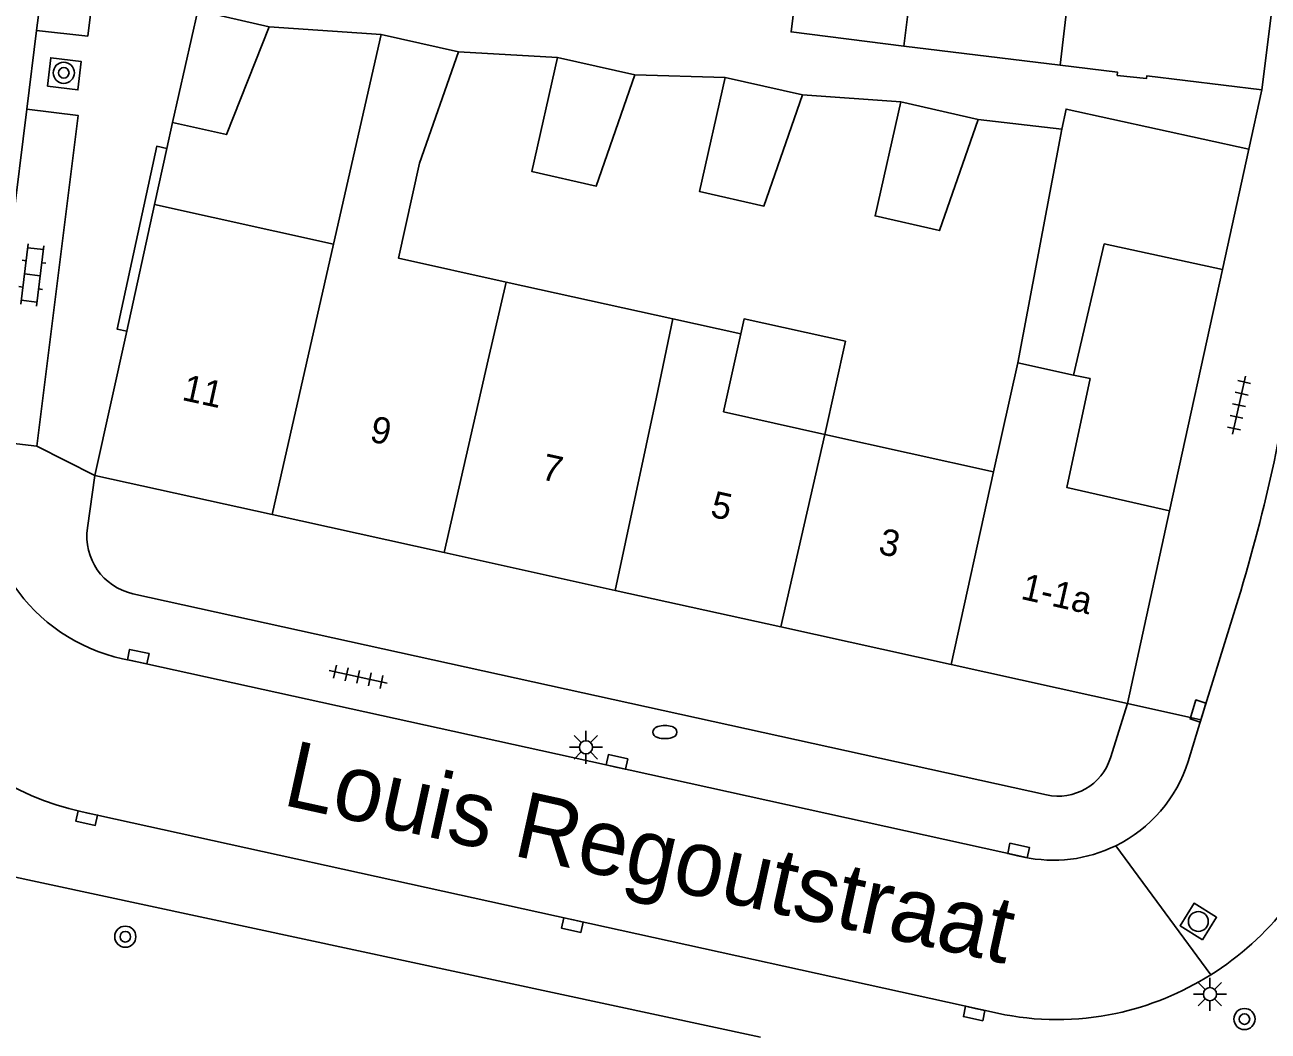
# Model space of a CAD drawing. Extents: x 131000 to 133014, y 396499 to 399001.
# Drawn here: x 131958.72 to 132005.77, y 397456.56 to 397494.63 of the extents above; entities that cross this region are included whole.
import ezdxf

# ---------------------------------------------------------------- set-up
doc = ezdxf.new("R2010")
doc.units = 0
for name, color, linetype in [('gg-afsc-erfafscheiding', 7, 'Continuous'), ('gg-afsc-muur', 7, 'Continuous'), ('gg-anno-huisnummerreeks BGT', 7, 'Continuous'), ('gg-anno-openbare ruimte label', 7, 'Continuous'), ('gg-bbg-bijgebouw', 7, 'Continuous'), ('gg-bbg-gedigitaliseerde bebouwing', 7, 'Continuous'), ('gg-bbg-gedigitaliseerde bijgebouw', 7, 'Continuous'), ('gg-bbg-hoofdgebouw', 7, 'Continuous'), ('gg-bbg-luifel en loopbrug', 7, 'Continuous'), ('gg-bbg-tussenscheiding', 7, 'Continuous'), ('gg-knt-BGT kruinlijn', 7, 'Continuous'), ('gg-knt-verharding', 7, 'Continuous'), ('gg-knt-verharding nz', 7, 'Continuous'), ('gt-grn-weggrens', 7, 'Continuous'), ('gt-symb-boom', 7, 'Continuous'), ('gt-symb-brandkraan', 7, 'Continuous'), ('gt-symb-klinker verharding', 7, 'Continuous'), ('gt-symb-kolk', 7, 'Continuous'), ('gt-symb-lichtmast', 7, 'Continuous'), ('gt-symb-rioolschacht', 7, 'Continuous'), ('gt-symb-tegel verharding', 7, 'Continuous')]:
    doc.layers.add(name, color=color, linetype=linetype)

# ---------------------------------------------------------------- blocks, each defined once
blk = doc.blocks.new('gt0-BOOM')
at = {"layer": 'gt-symb-boom'}
for radius in [0.4, 0.2]:
    blk.add_circle((0, 0), radius, dxfattribs=at)
blk = doc.blocks.new('gt0-LMAST')
at = {"layer": 'gt-symb-lichtmast'}
for p, q in [((-0.005, 0.246), (-0.005, 0.621)), ((-0.182, 0.173), (-0.447, 0.438)), ((0.172, 0.173), (0.437, 0.438)), ((-0.255, -0.004), (-0.63, -0.004)), ((-0.182, -0.181), (-0.447, -0.446)), ((-0.005, -0.254), (-0.005, -0.629)), ((0.437, -0.446), (0.172, -0.181)), ((0.245, -0.004), (0.62, -0.004))]:
    blk.add_line(p, q, dxfattribs=at)
blk.add_circle((-0.005, -0.004), 0.25, dxfattribs=at)
blk = doc.blocks.new('gt0-RS')
at = {"layer": 'gt-symb-rioolschacht'}
blk.add_lwpolyline([(-0.5, -0.5), (0.5, -0.5), (0.5, 0.5), (-0.5, 0.5)], close=True, dxfattribs=at)
blk.add_circle((0, 0), 0.375, dxfattribs=at)
blk = doc.blocks.new('gt0-KOLK')
at = {"layer": 'gt-symb-kolk'}
blk.add_lwpolyline([(0, 0), (0.375, 0), (0.375, 0.4), (-0.375, 0.4), (-0.375, 0), (0, 0)], dxfattribs=at)
blk = doc.blocks.new('gt0-TEG1')
at = {"layer": 'gt-symb-tegel verharding'}
for p, q in [((-1.125, 0), (1.125, 0)), ((-0.9, -0.25), (-0.9, 0.25)), ((-0.45, -0.25), (-0.45, 0.25)), ((0, -0.25), (0, 0.25)), ((0.45, -0.25), (0.45, 0.25)), ((0.9, -0.25), (0.9, 0.25))]:
    blk.add_line(p, q, dxfattribs=at)
blk = doc.blocks.new('gt0-BR')
at = {"layer": 'gt-symb-brandkraan'}
for centre, radius, start, end in [((-0.244, 0), 0.206, 107.5669, 252.4331), ((0.599, -2.664), 3, 106.892, 107.5669), ((0, -0.691), 0.938, 73.108, 106.892), ((-0.599, -2.664), 3, 72.4331, 73.108), ((0.244, 0), 0.206, 287.567, 72.4331), ((0.599, 2.664), 3, 252.4331, 253.108), ((0, 0.691), 0.938, 253.108, 286.8921), ((-0.599, 2.664), 3, 286.8921, 287.567)]:
    blk.add_arc(centre, radius, start, end, dxfattribs=at)
blk = doc.blocks.new('gt0-KL1')
at = {"layer": 'gt-symb-klinker verharding'}
for p, q in [((-1.15, 0.3), (1.15, 0.3)), ((-1, -0.3), (-1, 0.3)), ((-0.5, 0.3), (-0.5, 0.45)), ((0, -0.3), (0, 0.3)), ((0.5, 0.3), (0.5, 0.45)), ((1, -0.3), (1, 0.3)), ((-1.15, -0.3), (1.15, -0.3)), ((-0.5, -0.45), (-0.5, -0.3)), ((0.5, -0.45), (0.5, -0.3))]:
    blk.add_line(p, q, dxfattribs=at)

msp = doc.modelspace()

# ---------------------------------------------------------------- linework, layer by layer
at = {"layer": 'gg-afsc-erfafscheiding'}
for p, q in [((131967.97, 397494.56), (131972.2, 397494.269)), ((131991.983, 397493.819), (131997.894, 397493.104)), ((131975.126, 397493.605), (131978.882, 397493.4)), ((131981.808, 397492.736), (131985.225, 397492.644)), ((131988.151, 397491.98), (131991.873, 397491.718)), ((131994.799, 397491.054), (131997.957, 397490.687)), ((132002.03, 397476.25), (132004.038, 397485.382))]:
    msp.add_line(p, q, dxfattribs=at)
at = {"layer": 'gg-afsc-muur'}
for p, q in [((131964.095, 397489.954), (131964.31, 397490.94)), ((131963.632, 397487.833), (131964.095, 397489.954))]:
    msp.add_line(p, q, dxfattribs=at)
at = {"layer": 'gg-bbg-bijgebouw'}
for p, q in [((131964.31, 397490.94), (131965.26, 397495.17)), ((131965.26, 397495.17), (131967.97, 397494.56)), ((132005.036, 397489.924), (132004.038, 397485.382))]:
    msp.add_line(p, q, dxfattribs=at)
at = {"layer": 'gg-bbg-gedigitaliseerde bebouwing'}
for p, q in [((131998.631, 397499.256), (131997.894, 397493.104)), ((131970.4, 397486.34), (131972.2, 397494.269)), ((131972.2, 397494.269), (131975.126, 397493.605)), ((131963.632, 397487.833), (131970.4, 397486.34)), ((131983.245, 397483.508), (131976.939, 397484.902)), ((131985.809, 397482.941), (131983.245, 397483.508)), ((131985.155, 397479.985), (131985.809, 397482.941)), ((131995.379, 397477.719), (131996.292, 397481.851)), ((131998.408, 397481.383), (131999.029, 397481.246)), ((131985.155, 397479.985), (131988.99, 397479.135)), ((131988.99, 397479.135), (131995.379, 397477.719))]:
    msp.add_line(p, q, dxfattribs=at)
msp.add_lwpolyline([(131976.939, 397484.902), (131972.864, 397485.803), (131973.66, 397489.402), (131975.126, 397493.605)], dxfattribs=at)
at = {"layer": 'gg-bbg-gedigitaliseerde bijgebouw'}
for p, q in [((131978.882, 397493.4), (131981.808, 397492.736)), ((131985.225, 397492.644), (131988.151, 397491.98)), ((131991.873, 397491.718), (131994.799, 397491.054)), ((131996.292, 397481.851), (131997.957, 397490.687))]:
    msp.add_line(p, q, dxfattribs=at)
for points in [[(131991.983, 397493.819), (131987.714, 397494.361), (131988.05, 397497.066)], [(131988.05, 397497.066), (131991.607, 397496.144), (131992.273, 397496.154), (131991.983, 397493.819)], [(131967.97, 397494.56), (131966.352, 397490.48), (131964.31, 397490.94)], [(131978.882, 397493.4), (131977.904, 397489.086), (131980.342, 397488.533), (131981.808, 397492.736)], [(131985.225, 397492.644), (131984.247, 397488.33), (131986.685, 397487.777), (131988.151, 397491.98)], [(131991.873, 397491.718), (131990.895, 397487.404), (131993.333, 397486.851), (131994.799, 397491.054)], [(132005.036, 397489.924), (131998.123, 397491.442), (131997.957, 397490.687)], [(131998.408, 397481.383), (131999.569, 397486.344), (132004.038, 397485.382)]]:
    msp.add_lwpolyline(points, dxfattribs=at)
at = {"layer": 'gg-bbg-hoofdgebouw'}
for p, q in [((132005.53, 397492.17), (132006.29, 397498.324)), ((131962.574, 397483.038), (131963.632, 397487.833)), ((131961.37, 397477.58), (131962.574, 397483.038)), ((131961.37, 397477.58), (131968.075, 397476.101)), ((132002.03, 397476.25), (132000.44, 397468.96)), ((131968.075, 397476.101), (131974.588, 397474.664)), ((131974.588, 397474.664), (131981.06, 397473.236)), ((131981.06, 397473.236), (131987.322, 397471.854)), ((131987.322, 397471.854), (131993.768, 397470.432)), ((131993.768, 397470.432), (132000.44, 397468.96))]:
    msp.add_line(p, q, dxfattribs=at)
for points in [[(131997.894, 397493.104), (132000.072, 397492.838), (132000.057, 397492.717), (132001.162, 397492.596), (132001.175, 397492.699), (132005.53, 397492.17)], [(131999.029, 397481.246), (131998.149, 397477.132), (132002.03, 397476.25)]]:
    msp.add_lwpolyline(points, dxfattribs=at)
at = {"layer": 'gg-bbg-luifel en loopbrug'}
msp.add_lwpolyline([(131985.809, 397482.941), (131985.935, 397483.509), (131989.77, 397482.661), (131988.99, 397479.135)], dxfattribs=at)
at = {"layer": 'gg-bbg-tussenscheiding'}
for p, q in [((131970.4, 397486.34), (131968.075, 397476.101)), ((131976.259, 397481.956), (131976.939, 397484.902)), ((131982.629, 397480.545), (131983.245, 397483.508)), ((131974.588, 397474.664), (131976.259, 397481.956)), ((131996.292, 397481.851), (131998.408, 397481.383)), ((131982.629, 397480.545), (131981.06, 397473.236)), ((131987.322, 397471.854), (131988.99, 397479.135)), ((131995.379, 397477.719), (131993.768, 397470.432))]:
    msp.add_line(p, q, dxfattribs=at)
at = {"layer": 'gg-knt-BGT kruinlijn'}
msp.add_line((131986.56, 397456.33), (131863.66, 397482.738), dxfattribs=at)
at = {"layer": 'gg-knt-verharding'}
for p, q in [((131959.163, 397494.421), (131958.789, 397491.44)), ((131957.239, 397478.916), (131959.176, 397478.691)), ((131961.37, 397477.58), (131961.09, 397475.599)), ((131962.81, 397473.11), (131997.38, 397465.499)), ((132004.63, 397472.89), (132003.227, 397468.345)), ((131962.741, 397470.583), (131979.399, 397466.925)), ((132000.44, 397468.96), (131999.8, 397466.9)), ((132003.227, 397468.345), (132002.74, 397466.768)), ((131979.399, 397466.925), (131996.51, 397463.15)), ((131960.89, 397464.86), (131995.522, 397457.239))]:
    msp.add_line(p, q, dxfattribs=at)
for points in [[(131959.982, 397500.989), (131961.916, 397500.748), (131961.098, 397494.208), (131959.163, 397494.421)], [(131959.577, 397492.31), (131959.7, 397493.386), (131960.849, 397493.247), (131960.726, 397492.171), (131959.577, 397492.31)], [(131959.176, 397478.691), (131960.732, 397491.205), (131958.789, 397491.44)], [(131962.574, 397483.038), (131962.214, 397483.116), (131963.71, 397490.036), (131964.095, 397489.954)]]:
    msp.add_lwpolyline(points, dxfattribs=at)
for centre, radius, start, end in [((131947.036, 397490.712), 60.289, 342.80623, 353.03998), ((131963.885, 397477.267), 6.781, 174.2065, 260.2861), ((131963.225, 397475.452), 10.847, 173.9572, 257.5668), ((131963.29, 397475.28), 2.223, 171.7591, 257.533), ((131997.821, 397467.528), 2.076, 257.7439, 342.3914), ((131997.645, 397468.365), 5.339, 296.1713, 342.5966), ((131997.628, 397468.201), 11.228, 302.0986, 341.8182), ((131997.648, 397468.366), 5.338, 257.6866, 296.1348), ((131997.627, 397468.203), 11.23, 282.2005, 302.0988), ((131997.789, 397467.782), 10.784, 257.863, 281.8299)]:
    msp.add_arc(centre, radius, start, end, dxfattribs=at)
at = {"layer": 'gg-knt-verharding nz'}
msp.add_line((131958.789, 397491.44), (131957.239, 397478.916), dxfattribs=at)
msp.add_lwpolyline([(131959.163, 397494.421), (131959.609, 397497.91), (131959.982, 397500.989)], dxfattribs=at)
at = {"layer": 'gt-grn-weggrens'}
for p, q in [((132005.036, 397489.924), (132005.53, 397492.17)), ((131959.176, 397478.691), (131961.37, 397477.58)), ((132000.44, 397468.96), (132003.227, 397468.345)), ((132000, 397463.573), (132003.594, 397458.69))]:
    msp.add_line(p, q, dxfattribs=at)

# ---------------------------------------------------------------- block references
at = {"layer": 'gt-symb-boom'}
for p in [(131960.193, 397492.817), (131962.521, 397460.133), (132004.872, 397457.018)]:
    msp.add_blockref('gt0-BOOM', p, dxfattribs=at)
at = {"layer": 'gt-symb-brandkraan'}
msp.add_blockref('gt0-BR', (131982.94, 397467.874), dxfattribs=at)
at = {"layer": 'gt-symb-klinker verharding', "rotation": -97.12501634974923}
msp.add_blockref('gt0-KL1', (131959.002, 397485.172), dxfattribs=at)
at = {"layer": 'gt-symb-kolk'}
for p, rotation in [((131962.969, 397470.534), -12.062746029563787), ((132003.307, 397468.615), 73.01526746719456), ((131981.083, 397466.553), -12.47907180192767), ((131961.105, 397464.813), 167.6451730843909), ((131996.283, 397463.2), -11.882758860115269), ((131979.483, 397460.768), 167.70114483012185), ((131994.687, 397457.423), 167.70114483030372)]:
    msp.add_blockref('gt0-KOLK', p, dxfattribs=dict(at, rotation=rotation))
at = {"layer": 'gt-symb-lichtmast'}
for p in [(131979.959, 397467.303), (132003.571, 397457.962)]:
    msp.add_blockref('gt0-LMAST', p, dxfattribs=at)
at = {"layer": 'gt-symb-rioolschacht', "rotation": 58.24980309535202}
msp.add_blockref('gt0-RS', (132003.127, 397460.71), dxfattribs=at)
at = {"layer": 'gt-symb-tegel verharding'}
for p, rotation in [((132004.666, 397480.241), 77.58922528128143), ((131971.336, 397469.964), -12.410774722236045)]:
    msp.add_blockref('gt0-TEG1', p, dxfattribs=dict(at, rotation=rotation))

# ---------------------------------------------------------------- texts
at = {"layer": 'gg-anno-huisnummerreeks BGT'}
for s, rotation, p in [('11', 347.6, (131964.627, 397480.446)), ('9', 347.6, (131971.729, 397478.879)), ('7', 347.6, (131978.218, 397477.447)), ('5', 347.5, (131984.623, 397476.034)), ('3', 347.6, (131990.978, 397474.631)), ('1-1a', 347.2, (131996.37, 397472.921))]:
    msp.add_text(s, height=1, rotation=rotation, dxfattribs=at).set_placement(p)
at = {"layer": 'gg-anno-openbare ruimte label'}
msp.add_text('Louis Regoutstraat', height=2.5, rotation=347.6, dxfattribs=at).set_placement((131968.42, 397465.133))

doc.saveas('drawing.dxf')
